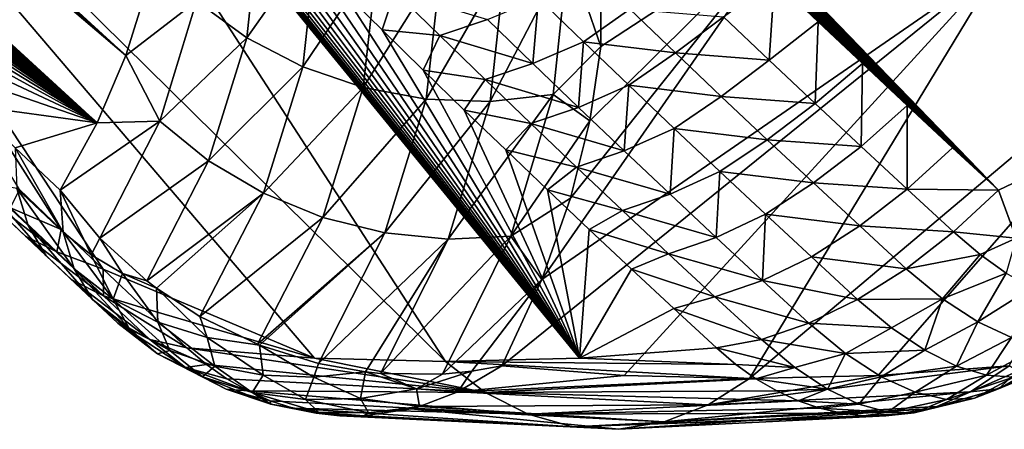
# Model space of a CAD drawing. Header units: metres. Extents: x -82 to 82, y -313 to 40.
# Tile 267 of 405: x 49.94 to 55, y -61.36 to -59.25. Entities that reach past the tile are written whole.
import ezdxf

# ---------------------------------------------------------------- set-up
doc = ezdxf.new("R2010")
doc.units = ezdxf.units.M
doc.layers.add('solid_505278_SW0001_CCC', color=7, linetype='CONTINUOUS')

msp = doc.modelspace()

# ---------------------------------------------------------------- linework, layer by layer
at = {"layer": 'solid_505278_SW0001_CCC'}
for points in [[(56.412437, -59.437656, 55.175579), (44.494434, -48.153263, 44.261761), (44.329483, -47.904869, 44.05452)], [(57.109581, -59.094715, 55.219643), (56.412437, -59.437656, 55.175579), (44.329483, -47.904869, 44.05452)], [(56.412437, -59.437656, 55.175579), (44.664902, -48.406158, 44.473202), (44.494434, -48.153263, 44.261761)], [(56.412437, -59.437656, 55.175579), (44.841145, -48.663704, 44.68903), (44.664902, -48.406158, 44.473202)], [(56.412437, -59.437656, 55.175579), (45.022358, -48.925468, 44.908707), (44.841145, -48.663704, 44.68903)], [(56.412437, -59.437656, 55.175579), (45.171036, -49.137978, 45.087307), (45.022358, -48.925468, 44.908707)], [(56.412437, -59.437656, 55.175579), (45.323284, -49.353382, 45.268627), (45.171036, -49.137978, 45.087307)], [(56.412437, -59.437656, 55.175579), (45.47937, -49.5718, 45.452839), (45.323284, -49.353382, 45.268627)], [(56.412437, -59.437656, 55.175579), (45.639542, -49.793365, 45.640118), (45.47937, -49.5718, 45.452839)], [(56.412437, -59.437656, 55.175579), (45.804066, -50.0182, 45.830631), (45.639542, -49.793365, 45.640118)], [(56.412437, -59.437656, 55.175579), (45.972759, -50.246227, 46.024277), (45.804066, -50.0182, 45.830631)], [(50.482632, -59.437649, 61.662956), (40.438904, -50.253216, 52.090061), (40.649963, -50.484146, 52.244091)], [(50.482632, -59.437649, 61.662956), (50.588997, -59.094704, 62.353348), (40.438904, -50.253216, 52.090061)], [(56.412437, -59.437656, 55.175579), (46.145027, -50.477154, 46.220673), (45.972759, -50.246227, 46.024277)], [(55.700245, -59.782894, 55.091122), (46.321182, -50.711128, 46.420013), (46.145027, -50.477154, 46.220673)], [(56.412437, -59.437656, 55.175579), (55.700245, -59.782894, 55.091122), (46.145027, -50.477154, 46.220673)], [(50.482632, -59.437649, 61.662956), (40.649963, -50.484146, 52.244091), (40.864307, -50.718117, 52.401726)], [(50.482632, -59.437649, 61.662956), (40.864307, -50.718117, 52.401726), (41.082169, -50.955269, 52.563271)], [(55.700245, -59.782894, 55.091122), (46.501553, -50.948292, 46.622513), (46.321182, -50.711128, 46.420013)], [(50.482632, -59.437649, 61.662956), (41.082169, -50.955269, 52.563271), (41.303791, -51.195755, 52.729034)], [(55.700245, -59.782894, 55.091122), (46.686474, -51.188793, 46.828388), (46.501553, -50.948292, 46.622513)], [(55.700245, -59.782894, 55.091122), (46.844288, -51.391872, 47.002689), (46.686474, -51.188793, 46.828388)], [(50.482632, -59.437649, 61.662956), (41.303791, -51.195755, 52.729034), (41.529423, -51.439716, 52.899334)], [(55.700245, -59.782894, 55.091122), (47.005684, -51.597458, 47.179611), (46.844288, -51.391872, 47.002689)], [(50.482632, -59.437649, 61.662956), (41.529423, -51.439716, 52.899334), (41.759308, -51.687305, 53.074474)], [(55.700245, -59.782894, 55.091122), (47.17075, -51.805595, 47.359215), (47.005684, -51.597458, 47.179611)], [(50.482632, -59.437649, 61.662956), (41.759308, -51.687305, 53.074474), (41.993263, -51.938419, 53.254192)], [(55.700245, -59.782894, 55.091122), (47.33881, -52.016014, 47.541096), (47.17075, -51.805595, 47.359215)], [(50.482632, -59.437649, 61.662956), (41.993263, -51.938419, 53.254192), (42.230801, -52.19276, 53.437832)], [(55.700245, -59.782894, 55.091122), (47.509888, -52.22871, 47.725266), (47.33881, -52.016014, 47.541096)], [(50.482632, -59.437649, 61.662956), (42.230801, -52.19276, 53.437832), (42.472195, -52.450474, 53.625763)], [(55.700245, -59.782894, 55.091122), (47.684227, -52.443771, 47.911865), (47.509888, -52.22871, 47.725266)], [(50.482632, -59.437649, 61.662956), (42.472195, -52.450474, 53.625763), (42.676502, -52.667915, 53.785923)], [(55.700245, -59.782894, 55.091122), (47.862061, -52.661282, 48.10104), (47.684227, -52.443771, 47.911865)], [(55.700245, -59.782894, 55.091122), (48.043629, -52.881321, 48.292938), (47.862061, -52.661282, 48.10104)], [(50.482632, -59.437649, 61.662956), (42.676502, -52.667915, 53.785923), (42.88385, -52.887886, 53.949554)], [(50.482632, -59.437649, 61.662956), (42.88385, -52.887886, 53.949554), (43.094402, -53.110466, 54.116879)], [(55.700245, -59.782894, 55.091122), (48.229164, -53.103981, 48.487698), (48.043629, -52.881321, 48.292938)], [(50.482632, -59.437649, 61.662956), (43.094402, -53.110466, 54.116879), (43.308331, -53.335751, 54.288116)], [(55.700245, -59.782894, 55.091122), (48.4189, -53.329338, 48.685471), (48.229164, -53.103981, 48.487698)], [(50.334686, -59.782887, 60.961193), (43.308331, -53.335751, 54.288116), (43.525799, -53.563812, 54.463486)], [(50.334686, -59.782887, 60.961193), (50.482632, -59.437649, 61.662956), (43.308331, -53.335751, 54.288116)], [(55.700245, -59.782894, 55.091122), (48.613075, -53.557476, 48.886398), (48.4189, -53.329338, 48.685471)], [(50.334686, -59.782887, 60.961193), (43.525799, -53.563812, 54.463486), (43.74638, -53.794422, 54.642395)], [(54.973858, -60.129925, 54.965256), (48.811043, -53.788158, 49.090099), (48.613075, -53.557476, 48.886398)], [(55.700245, -59.782894, 55.091122), (54.973858, -60.129925, 54.965256), (48.613075, -53.557476, 48.886398)], [(50.334686, -59.782887, 60.961193), (43.74638, -53.794422, 54.642395), (43.969803, -54.027439, 54.824474)], [(54.973858, -60.129925, 54.965256), (49.012413, -54.02124, 49.296345), (48.811043, -53.788158, 49.090099)], [(50.334686, -59.782887, 60.961193), (43.969803, -54.027439, 54.824474), (44.196312, -54.262985, 55.010036)], [(54.973858, -60.129925, 54.965256), (49.217533, -54.256847, 49.505348), (49.012413, -54.02124, 49.296345)], [(50.334686, -59.782887, 60.961193), (44.196312, -54.262985, 55.010036), (44.42614, -54.501179, 55.199406)], [(54.973858, -60.129925, 54.965256), (49.426746, -54.495106, 49.717319), (49.217533, -54.256847, 49.505348)], [(50.334686, -59.782887, 60.961193), (44.42614, -54.501179, 55.199406), (44.659523, -54.742134, 55.392899)], [(54.973858, -60.129925, 54.965256), (49.640388, -54.736137, 49.932472), (49.426746, -54.495106, 49.717319)], [(54.973858, -60.129925, 54.965256), (49.858807, -54.980068, 50.15102), (49.640388, -54.736137, 49.932472)], [(50.334686, -59.782887, 60.961193), (44.659523, -54.742134, 55.392899), (44.896702, -54.985977, 55.590824)], [(50.334686, -59.782887, 60.961193), (44.896702, -54.985977, 55.590824), (45.137909, -55.232819, 55.793503)], [(54.973858, -60.129925, 54.965256), (50.082344, -55.227024, 50.37318), (49.858807, -54.980068, 50.15102)], [(50.334686, -59.782887, 60.961193), (45.137909, -55.232819, 55.793503), (45.348053, -55.446877, 55.971245)], [(54.973858, -60.129925, 54.965256), (50.278275, -55.441204, 50.566639), (50.082344, -55.227024, 50.37318)], [(50.334686, -59.782887, 60.961193), (45.348053, -55.446877, 55.971245), (45.561455, -55.663334, 56.152821)], [(54.973858, -60.129925, 54.965256), (50.478336, -55.657799, 50.76302), (50.278275, -55.441204, 50.566639)], [(50.334686, -59.782887, 60.961193), (45.561455, -55.663334, 56.152821), (45.777992, -55.882374, 56.337803)], [(54.973858, -60.129925, 54.965256), (50.682083, -55.876991, 50.962234), (50.478336, -55.657799, 50.76302)], [(50.334686, -59.782887, 60.961193), (45.777992, -55.882374, 56.337803), (45.99757, -56.10387, 56.526119)], [(54.973858, -60.129925, 54.965256), (50.889435, -56.098652, 51.164181), (50.682083, -55.876991, 50.962234)], [(50.334686, -59.782887, 60.961193), (45.99757, -56.10387, 56.526119), (46.2201, -56.327648, 56.717789)], [(54.973858, -60.129925, 54.965256), (51.100399, -56.322609, 51.368786), (50.889435, -56.098652, 51.164181)], [(50.334686, -59.782887, 60.961193), (46.2201, -56.327648, 56.717789), (46.445511, -56.553539, 56.91283)], [(54.973858, -60.129925, 54.965256), (51.314999, -56.548691, 51.575966), (51.100399, -56.322609, 51.368786)], [(50.334686, -59.782887, 60.961193), (46.445511, -56.553539, 56.91283), (46.673717, -56.781364, 57.111263)], [(54.973858, -60.129925, 54.965256), (51.533241, -56.776722, 51.785648), (51.314999, -56.548691, 51.575966)], [(50.334686, -59.782887, 60.961193), (46.673717, -56.781364, 57.111263), (46.875637, -56.982162, 57.287685)], [(54.973858, -60.129925, 54.965256), (51.7272, -56.977715, 51.971104), (51.533241, -56.776722, 51.785648)], [(47.987423, -56.931602, 53.428413), (49.423447, -56.841305, 51.901287), (52.127968, -61.011574, 57.2131)], [(49.423447, -56.841305, 51.901287), (52.817947, -60.994156, 56.474236), (52.127968, -61.011574, 57.2131)], [(49.423447, -56.841305, 51.901287), (49.603985, -57.037327, 52.079369), (52.817947, -60.994156, 56.474236)], [(51.453903, -60.994156, 57.966534), (47.987423, -56.931602, 53.428413), (52.127968, -61.011574, 57.2131)], [(50.149956, -60.331795, 58.1334), (49.934944, -60.127247, 57.935852), (47.987423, -56.931602, 53.428413)], [(50.365242, -60.535759, 58.332199), (50.149956, -60.331795, 58.1334), (47.987423, -56.931602, 53.428413)], [(51.453903, -60.994156, 57.966534), (50.365242, -60.535759, 58.332199), (47.987423, -56.931602, 53.428413)], [(50.334686, -59.782887, 60.961193), (46.875637, -56.982162, 57.287685), (47.079586, -57.184193, 57.466728)], [(54.973858, -60.129925, 54.965256), (51.923969, -57.179951, 52.158367), (51.7272, -56.977715, 51.971104)], [(49.603985, -57.037327, 52.079369), (49.786476, -57.233891, 52.258499), (52.817947, -60.994156, 56.474236)], [(50.334686, -59.782887, 60.961193), (47.079586, -57.184193, 57.466728), (47.285515, -57.387341, 57.648399)], [(54.973858, -60.129925, 54.965256), (52.123554, -57.38332, 52.347378), (51.923969, -57.179951, 52.158367)], [(49.786476, -57.233891, 52.258499), (49.970695, -57.430733, 52.438454), (52.817947, -60.994156, 56.474236)], [(50.334686, -59.782887, 60.961193), (47.285515, -57.387341, 57.648399), (47.493374, -57.591492, 57.832718)], [(54.973858, -60.129925, 54.965256), (52.325962, -57.5877, 52.538086), (52.123554, -57.38332, 52.347378)], [(49.970695, -57.430733, 52.438454), (50.156429, -57.627602, 52.619019), (52.817947, -60.994156, 56.474236)], [(50.334686, -59.782887, 60.961193), (47.493374, -57.591492, 57.832718), (47.703114, -57.796528, 58.019688)], [(50.156429, -57.627602, 52.619019), (50.358826, -57.840351, 52.814804), (52.817947, -60.994156, 56.474236)], [(54.973858, -60.129925, 54.965256), (52.5312, -57.792984, 52.730446), (52.325962, -57.5877, 52.538086)], [(50.334686, -59.782887, 60.961193), (47.703114, -57.796528, 58.019688), (47.914822, -58.002625, 58.209293)], [(54.973858, -60.129925, 54.965256), (52.739258, -57.99934, 52.924545), (52.5312, -57.792984, 52.730446)], [(50.358826, -57.840351, 52.814804), (50.562439, -58.052532, 53.010757), (52.817947, -60.994156, 56.474236)], [(50.334686, -59.782887, 60.961193), (47.914822, -58.002625, 58.209293), (48.128563, -58.20993, 58.401512)], [(54.973858, -60.129925, 54.965256), (52.950115, -58.206921, 53.120449), (52.739258, -57.99934, 52.924545)], [(50.562439, -58.052532, 53.010757), (50.766991, -58.26384, 53.206589), (52.817947, -60.994156, 56.474236)], [(50.334686, -59.782887, 60.961193), (48.128563, -58.20993, 58.401512), (48.344345, -58.418446, 58.596344)], [(54.973858, -60.129925, 54.965256), (53.163776, -58.415718, 53.318165), (52.950115, -58.206921, 53.120449)], [(50.766991, -58.26384, 53.206589), (50.972183, -58.473965, 53.402008), (52.817947, -60.994156, 56.474236)], [(50.334686, -59.782887, 60.961193), (48.344345, -58.418446, 58.596344), (48.562168, -58.628166, 58.793789)], [(54.973858, -60.129925, 54.965256), (53.380241, -58.625736, 53.517689), (53.163776, -58.415718, 53.318165)], [(50.972183, -58.473965, 53.402008), (51.177818, -58.682713, 53.596817), (52.817947, -60.994156, 56.474236)], [(50.334686, -59.782887, 60.961193), (48.562168, -58.628166, 58.793789), (48.782036, -58.839096, 58.993847)], [(54.973858, -60.129925, 54.965256), (53.599503, -58.836975, 53.719028), (53.380241, -58.625736, 53.517689)], [(51.177818, -58.682713, 53.596817), (51.384556, -58.890759, 53.791649), (52.817947, -60.994156, 56.474236)], [(52.759445, -58.901154, 64.249313), (52.927441, -59.389778, 63.204571), (52.930916, -58.660484, 64.576897)], [(52.930916, -58.660484, 64.576897), (52.927441, -59.389778, 63.204571), (53.89698, -58.755268, 63.616695)], [(51.105366, -59.345486, 62.853294), (51.173634, -58.702057, 64.108521), (50.846638, -59.157059, 62.773724)], [(51.465885, -58.834267, 64.185219), (51.173634, -58.702057, 64.108521), (51.105366, -59.345486, 62.853294)], [(52.623787, -60.590305, 60.94062), (54.994377, -58.951931, 62.23558), (53.89698, -58.755268, 63.616695)], [(52.771564, -60.171413, 61.732178), (52.623787, -60.590305, 60.94062), (53.89698, -58.755268, 63.616695)], [(52.870613, -59.772511, 62.484108), (52.771564, -60.171413, 61.732178), (53.89698, -58.755268, 63.616695)], [(52.927441, -59.389778, 63.204571), (52.870613, -59.772511, 62.484108), (53.89698, -58.755268, 63.616695)], [(50.334686, -59.782887, 60.961193), (48.782036, -58.839096, 58.993847), (49.003944, -59.051228, 59.196514)], [(51.393974, -59.494801, 62.909721), (51.465885, -58.834267, 64.185219), (51.105366, -59.345486, 62.853294)], [(51.779263, -58.922028, 64.238777), (51.465885, -58.834267, 64.185219), (51.393974, -59.494801, 62.909721)], [(54.973858, -60.129925, 54.965256), (53.821568, -59.049427, 53.922188), (53.599503, -58.836975, 53.719028)], [(51.384556, -58.890759, 53.791649), (51.592579, -59.098286, 53.986687), (52.817947, -60.994156, 56.474236)], [(51.704617, -59.600948, 62.941471), (51.779263, -58.922028, 64.238777), (51.393974, -59.494801, 62.909721)], [(52.105244, -58.962955, 64.267708), (51.779263, -58.922028, 64.238777), (51.704617, -59.600948, 62.941471)], [(52.759445, -58.901154, 64.249313), (52.434959, -58.955936, 64.271255), (52.357845, -59.673454, 62.928169)], [(52.682667, -59.637833, 62.883488), (52.759445, -58.901154, 64.249313), (52.357845, -59.673454, 62.928169)], [(52.682667, -59.637833, 62.883488), (52.927441, -59.389778, 63.204571), (52.759445, -58.901154, 64.249313)], [(52.028847, -59.661045, 62.947674), (52.105244, -58.962955, 64.267708), (51.704617, -59.600948, 62.941471)], [(52.434959, -58.955936, 64.271255), (52.105244, -58.962955, 64.267708), (52.028847, -59.661045, 62.947674)], [(52.357845, -59.673454, 62.928169), (52.434959, -58.955936, 64.271255), (52.028847, -59.661045, 62.947674)], [(52.418385, -61.033318, 60.100151), (53.047749, -61.083324, 59.365707), (54.994377, -58.951931, 62.23558)], [(52.623787, -60.590305, 60.94062), (52.418385, -61.033318, 60.100151), (54.994377, -58.951931, 62.23558)], [(53.047749, -61.083324, 59.365707), (53.69342, -61.100002, 58.644012), (54.994377, -58.951931, 62.23558)], [(54.994377, -58.951931, 62.23558), (53.69342, -61.100002, 58.644012), (56.160709, -59.017654, 60.899254)], [(53.69342, -61.100002, 58.644012), (54.354343, -61.083324, 57.93626), (56.160709, -59.017654, 60.899254)], [(54.354343, -61.083324, 57.93626), (55.02943, -61.033318, 57.243603), (56.160709, -59.017654, 60.899254)], [(50.334686, -59.782887, 60.961193), (49.003944, -59.051228, 59.196514), (49.227901, -59.264561, 59.401794)], [(50.846638, -59.157059, 62.773724), (50.588997, -59.094704, 62.353348), (50.482632, -59.437649, 61.662956)], [(51.592579, -59.098286, 53.986687), (51.801888, -59.30529, 54.181923), (52.817947, -60.994156, 56.474236)], [(51.866367, -59.107063, 53.827217), (51.801888, -59.30529, 54.181923), (51.592579, -59.098286, 53.986687)], [(53.559528, -59.237499, 53.93272), (53.821568, -59.049427, 53.922188), (53.794418, -59.460857, 54.146645)], [(53.794418, -59.460857, 54.146645), (53.821568, -59.049427, 53.922188), (54.046429, -59.2631, 54.127159)], [(54.973858, -60.129925, 54.965256), (54.046429, -59.2631, 54.127159), (53.821568, -59.049427, 53.922188)], [(51.866367, -59.107063, 53.827217), (52.098946, -59.334579, 54.040981), (51.801888, -59.30529, 54.181923)], [(52.343956, -59.252296, 53.8545), (52.098946, -59.334579, 54.040981), (51.866367, -59.107063, 53.827217)], [(52.606499, -59.142296, 53.710667), (52.577431, -59.478477, 54.068325), (52.343956, -59.252296, 53.8545)], [(52.606499, -59.142296, 53.710667), (52.838306, -59.366592, 53.9231), (52.577431, -59.478477, 54.068325)], [(52.606499, -59.142296, 53.710667), (53.077137, -59.197956, 53.79398), (52.838306, -59.366592, 53.9231)], [(50.65696, -59.775288, 61.541904), (50.846638, -59.157059, 62.773724), (50.482632, -59.437649, 61.662956)], [(51.105366, -59.345486, 62.853294), (50.846638, -59.157059, 62.773724), (50.65696, -59.775288, 61.541904)], [(52.838306, -59.366592, 53.9231), (53.077137, -59.197956, 53.79398), (53.311794, -59.423073, 54.008385)], [(53.559528, -59.237499, 53.93272), (53.311794, -59.423073, 54.008385), (53.077137, -59.197956, 53.79398)], [(53.559528, -59.237499, 53.93272), (53.794418, -59.460857, 54.146645), (53.311794, -59.423073, 54.008385)], [(50.334686, -59.782887, 60.961193), (49.227901, -59.264561, 59.401794), (49.453907, -59.479099, 59.609684)], [(52.343956, -59.252296, 53.8545), (52.577431, -59.478477, 54.068325), (52.098946, -59.334579, 54.040981)], [(53.794418, -59.460857, 54.146645), (54.046429, -59.2631, 54.127159), (54.03027, -59.683254, 54.360527)], [(54.03027, -59.683254, 54.360527), (54.046429, -59.2631, 54.127159), (54.27409, -59.477982, 54.33395)], [(54.973858, -60.129925, 54.965256), (54.27409, -59.477982, 54.33395), (54.046429, -59.2631, 54.127159)], [(50.908524, -59.979019, 61.605015), (51.105366, -59.345486, 62.853294), (50.65696, -59.775288, 61.541904)], [(51.393974, -59.494801, 62.909721), (51.105366, -59.345486, 62.853294), (50.908524, -59.979019, 61.605015)], [(51.801888, -59.30529, 54.181923), (52.012489, -59.511772, 54.377357), (52.817947, -60.994156, 56.474236)], [(52.098946, -59.334579, 54.040981), (52.012489, -59.511772, 54.377357), (51.801888, -59.30529, 54.181923)], [(52.098946, -59.334579, 54.040981), (52.332497, -59.561073, 54.254761), (52.012489, -59.511772, 54.377357)], [(52.577431, -59.478477, 54.068325), (52.332497, -59.561073, 54.254761), (52.098946, -59.334579, 54.040981)], [(52.838306, -59.366592, 53.9231), (52.811863, -59.703659, 54.28215), (52.577431, -59.478477, 54.068325)], [(52.682667, -59.637833, 62.883488), (52.870613, -59.772511, 62.484108), (52.927441, -59.389778, 63.204571)], [(52.838306, -59.366592, 53.9231), (53.071064, -59.589916, 54.135521), (52.811863, -59.703659, 54.28215)], [(52.838306, -59.366592, 53.9231), (53.311794, -59.423073, 54.008385), (53.071064, -59.589916, 54.135521)], [(50.65696, -59.775288, 61.541904), (50.482632, -59.437649, 61.662956), (50.334686, -59.782887, 60.961193)], [(53.071064, -59.589916, 54.135521), (53.311794, -59.423073, 54.008385), (53.547417, -59.647209, 54.222759)], [(53.794418, -59.460857, 54.146645), (53.547417, -59.647209, 54.222759), (53.311794, -59.423073, 54.008385)], [(50.334686, -59.782887, 60.961193), (49.453907, -59.479099, 59.609684), (49.681961, -59.694839, 59.820179)], [(51.190697, -60.145496, 61.642963), (51.393974, -59.494801, 62.909721), (50.908524, -59.979019, 61.605015)], [(51.704617, -59.600948, 62.941471), (51.393974, -59.494801, 62.909721), (51.190697, -60.145496, 61.642963)], [(52.577431, -59.478477, 54.068325), (52.811863, -59.703659, 54.28215), (52.332497, -59.561073, 54.254761)], [(53.794418, -59.460857, 54.146645), (54.03027, -59.683254, 54.360527), (53.547417, -59.647209, 54.222759)], [(54.03027, -59.683254, 54.360527), (54.27409, -59.477982, 54.33395), (54.267075, -59.90469, 54.574368)], [(54.267075, -59.90469, 54.574368), (54.27409, -59.477982, 54.33395), (54.504551, -59.694084, 54.542564)], [(54.973858, -60.129925, 54.965256), (54.504551, -59.694084, 54.542564), (54.27409, -59.477982, 54.33395)], [(52.012489, -59.511772, 54.377357), (52.22438, -59.717716, 54.57299), (52.817947, -60.994156, 56.474236)], [(52.332497, -59.561073, 54.254761), (52.22438, -59.717716, 54.57299), (52.012489, -59.511772, 54.377357)], [(51.4958, -60.270187, 61.654713), (51.704617, -59.600948, 62.941471), (51.190697, -60.145496, 61.642963)], [(52.028847, -59.661045, 62.947674), (51.704617, -59.600948, 62.941471), (51.4958, -60.270187, 61.654713)], [(52.332497, -59.561073, 54.254761), (52.567005, -59.786549, 54.468555), (52.22438, -59.717716, 54.57299)], [(52.811863, -59.703659, 54.28215), (52.567005, -59.786549, 54.468555), (52.332497, -59.561073, 54.254761)], [(53.071064, -59.589916, 54.135521), (53.047249, -59.927834, 54.495983), (52.811863, -59.703659, 54.28215)], [(53.071064, -59.589916, 54.135521), (53.304764, -59.812271, 54.347931), (53.047249, -59.927834, 54.495983)], [(53.071064, -59.589916, 54.135521), (53.547417, -59.647209, 54.222759), (53.304764, -59.812271, 54.347931)], [(52.682667, -59.637833, 62.883488), (52.357845, -59.673454, 62.928169), (52.141216, -60.381901, 61.599045)], [(52.463982, -60.365875, 61.53315), (52.682667, -59.637833, 62.883488), (52.141216, -60.381901, 61.599045)], [(52.463982, -60.365875, 61.53315), (52.870613, -59.772511, 62.484108), (52.682667, -59.637833, 62.883488)], [(53.304764, -59.812271, 54.347931), (53.547417, -59.647209, 54.222759), (53.783993, -59.870373, 54.437111)], [(54.03027, -59.683254, 54.360527), (53.783993, -59.870373, 54.437111), (53.547417, -59.647209, 54.222759)], [(50.334686, -59.782887, 60.961193), (49.681961, -59.694839, 59.820179), (49.912064, -59.911785, 60.033283)], [(51.815536, -60.349712, 61.639938), (52.028847, -59.661045, 62.947674), (51.4958, -60.270187, 61.654713)], [(52.357845, -59.673454, 62.928169), (52.028847, -59.661045, 62.947674), (51.815536, -60.349712, 61.639938)], [(52.141216, -60.381901, 61.599045), (52.357845, -59.673454, 62.928169), (51.815536, -60.349712, 61.639938)], [(52.811863, -59.703659, 54.28215), (53.047249, -59.927834, 54.495983), (52.567005, -59.786549, 54.468555)], [(54.03027, -59.683254, 54.360527), (54.267075, -59.90469, 54.574368), (53.783993, -59.870373, 54.437111)], [(54.267075, -59.90469, 54.574368), (54.504551, -59.694084, 54.542564), (54.504826, -60.12516, 54.788162)], [(54.973858, -60.129925, 54.965256), (54.737804, -59.9114, 54.752998), (54.504551, -59.694084, 54.542564)], [(54.504826, -60.12516, 54.788162), (54.504551, -59.694084, 54.542564), (54.737804, -59.9114, 54.752998)], [(52.22438, -59.717716, 54.57299), (52.437565, -59.923126, 54.768822), (52.817947, -60.994156, 56.474236)], [(52.567005, -59.786549, 54.468555), (52.437565, -59.923126, 54.768822), (52.22438, -59.717716, 54.57299)], [(50.334686, -59.782887, 60.961193), (49.912064, -59.911785, 60.033283), (50.144222, -60.129929, 60.248997)], [(50.65696, -59.775288, 61.541904), (50.334686, -59.782887, 60.961193), (50.144222, -60.129929, 60.248997)], [(50.348286, -60.377678, 60.323322), (50.65696, -59.775288, 61.541904), (50.144222, -60.129929, 60.248997)], [(50.908524, -59.979019, 61.605015), (50.65696, -59.775288, 61.541904), (50.348286, -60.377678, 60.323322)], [(52.567005, -59.786549, 54.468555), (52.802471, -60.011002, 54.682369), (52.437565, -59.923126, 54.768822)], [(52.463982, -60.365875, 61.53315), (52.771564, -60.171413, 61.732178), (52.870613, -59.772511, 62.484108)], [(53.047249, -59.927834, 54.495983), (52.802471, -60.011002, 54.682369), (52.567005, -59.786549, 54.468555)], [(55.066174, -60.377678, 55.161839), (54.973858, -60.129925, 54.965256), (55.700245, -59.782894, 55.091122)], [(53.304764, -59.812271, 54.347931), (53.283581, -60.151009, 54.70982), (53.047249, -59.927834, 54.495983)], [(53.304764, -59.812271, 54.347931), (53.539398, -60.033646, 54.560333), (53.283581, -60.151009, 54.70982)], [(53.304764, -59.812271, 54.347931), (53.783993, -59.870373, 54.437111), (53.539398, -60.033646, 54.560333)], [(53.539398, -60.033646, 54.560333), (53.783993, -59.870373, 54.437111), (54.021523, -60.092556, 54.651436)], [(54.267075, -59.90469, 54.574368), (54.021523, -60.092556, 54.651436), (53.783993, -59.870373, 54.437111)], [(54.267075, -59.90469, 54.574368), (54.504826, -60.12516, 54.788162), (54.021523, -60.092556, 54.651436)], [(50.160233, -60.345478, 60.015324), (50.144222, -60.129929, 60.248997), (49.912064, -59.911785, 60.033283)], [(49.920742, -60.121075, 59.791912), (50.160233, -60.345478, 60.015324), (49.912064, -59.911785, 60.033283)], [(52.437565, -59.923126, 54.768822), (52.65205, -60.127995, 54.964848), (52.817947, -60.994156, 56.474236)], [(52.802471, -60.011002, 54.682369), (52.65205, -60.127995, 54.964848), (52.437565, -59.923126, 54.768822)], [(53.047249, -59.927834, 54.495983), (53.283581, -60.151009, 54.70982), (52.802471, -60.011002, 54.682369)], [(54.504826, -60.12516, 54.788162), (54.737804, -59.9114, 54.752998), (54.973858, -60.129925, 54.965256)], [(50.590336, -60.596378, 60.371857), (50.908524, -59.979019, 61.605015), (50.348286, -60.377678, 60.323322)], [(51.190697, -60.145496, 61.642963), (50.908524, -59.979019, 61.605015), (50.590336, -60.596378, 60.371857)], [(52.802471, -60.011002, 54.682369), (53.038891, -60.234432, 54.896198), (52.65205, -60.127995, 54.964848)], [(53.283581, -60.151009, 54.70982), (53.038891, -60.234432, 54.896198), (52.802471, -60.011002, 54.682369)], [(53.539398, -60.033646, 54.560333), (53.520859, -60.373173, 54.923664), (53.283581, -60.151009, 54.70982)], [(53.539398, -60.033646, 54.560333), (53.77496, -60.254047, 54.772728), (53.520859, -60.373173, 54.923664)], [(53.539398, -60.033646, 54.560333), (54.021523, -60.092556, 54.651436), (53.77496, -60.254047, 54.772728)], [(49.741207, -60.088135, 59.322609), (49.83353, -60.243317, 59.060081), (50.072224, -60.46841, 59.282082)], [(49.978722, -60.311905, 59.5434), (49.741207, -60.088135, 59.322609), (50.072224, -60.46841, 59.282082)], [(49.920742, -60.121075, 59.791912), (49.741207, -60.088135, 59.322609), (49.978722, -60.311905, 59.5434)], [(53.77496, -60.254047, 54.772728), (54.021523, -60.092556, 54.651436), (54.259998, -60.313755, 54.865734)], [(54.504826, -60.12516, 54.788162), (54.259998, -60.313755, 54.865734), (54.021523, -60.092556, 54.651436)], [(49.728405, -60.141426, 58.577709), (49.888325, -60.220989, 58.313747), (50.127388, -60.448002, 58.535358)], [(49.966156, -60.366955, 58.798058), (49.728405, -60.141426, 58.577709), (50.127388, -60.448002, 58.535358)], [(49.83353, -60.243317, 59.060081), (49.728405, -60.141426, 58.577709), (49.966156, -60.366955, 58.798058)], [(49.888325, -60.220989, 58.313747), (49.934944, -60.127247, 57.935852), (50.149956, -60.331795, 58.1334)], [(49.920742, -60.121075, 59.791912), (49.978722, -60.311905, 59.5434), (50.216293, -60.534668, 59.765148)], [(49.920742, -60.121075, 59.791912), (50.216293, -60.534668, 59.765148), (50.160233, -60.345478, 60.015324)], [(50.304077, -60.462261, 60.139828), (50.144222, -60.129929, 60.248997), (50.160233, -60.345478, 60.015324)], [(50.304077, -60.462261, 60.139828), (50.348286, -60.377678, 60.323322), (50.144222, -60.129929, 60.248997)], [(50.640533, -60.634418, 60.378136), (51.190697, -60.145496, 61.642963), (50.590336, -60.596378, 60.371857)], [(50.640533, -60.634418, 60.378136), (50.863659, -60.779732, 60.393368), (51.190697, -60.145496, 61.642963)], [(51.4958, -60.270187, 61.654713), (51.190697, -60.145496, 61.642963), (50.863659, -60.779732, 60.393368)], [(52.65205, -60.127995, 54.964848), (52.867828, -60.33231, 55.161068), (52.817947, -60.994156, 56.474236)], [(53.038891, -60.234432, 54.896198), (52.867828, -60.33231, 55.161068), (52.65205, -60.127995, 54.964848)], [(53.283581, -60.151009, 54.70982), (53.520859, -60.373173, 54.923664), (53.038891, -60.234432, 54.896198)], [(54.504826, -60.12516, 54.788162), (54.743515, -60.344666, 55.001911), (54.259998, -60.313755, 54.865734)], [(54.504826, -60.12516, 54.788162), (54.973858, -60.129925, 54.965256), (54.743515, -60.344666, 55.001911)], [(55.066174, -60.377678, 55.161839), (54.743515, -60.344666, 55.001911), (54.973858, -60.129925, 54.965256)], [(52.463982, -60.365875, 61.53315), (52.623787, -60.590305, 60.94062), (52.771564, -60.171413, 61.732178)], [(50.072224, -60.46841, 59.282082), (49.83353, -60.243317, 59.060081), (49.966156, -60.366955, 58.798058)], [(50.127388, -60.448002, 58.535358), (49.888325, -60.220989, 58.313747), (50.149956, -60.331795, 58.1334)], [(53.038891, -60.234432, 54.896198), (53.276249, -60.456837, 55.11005), (52.867828, -60.33231, 55.161068)], [(53.520859, -60.373173, 54.923664), (53.276249, -60.456837, 55.11005), (53.038891, -60.234432, 54.896198)], [(53.77496, -60.254047, 54.772728), (53.759071, -60.59433, 55.137516), (53.520859, -60.373173, 54.923664)], [(53.77496, -60.254047, 54.772728), (54.011448, -60.473469, 54.985111), (53.759071, -60.59433, 55.137516)], [(53.77496, -60.254047, 54.772728), (54.259998, -60.313755, 54.865734), (54.011448, -60.473469, 54.985111)], [(49.978722, -60.311905, 59.5434), (50.072224, -60.46841, 59.282082), (50.310997, -60.692474, 59.505047)], [(49.978722, -60.311905, 59.5434), (50.310997, -60.692474, 59.505047), (50.216293, -60.534668, 59.765148)], [(51.160732, -60.922817, 60.387081), (51.4958, -60.270187, 61.654713), (50.863659, -60.779732, 60.393368)], [(51.815536, -60.349712, 61.639938), (51.4958, -60.270187, 61.654713), (51.160732, -60.922817, 60.387081)], [(54.011448, -60.473469, 54.985111), (54.259998, -60.313755, 54.865734), (54.499409, -60.53397, 55.080006)], [(54.743515, -60.344666, 55.001911), (54.499409, -60.53397, 55.080006), (54.259998, -60.313755, 54.865734)], [(50.127388, -60.448002, 58.535358), (50.149956, -60.331795, 58.1334), (50.365242, -60.535759, 58.332199)], [(50.417091, -60.690392, 59.93504), (50.160233, -60.345478, 60.015324), (50.216293, -60.534668, 59.765148)], [(50.304077, -60.462261, 60.139828), (50.160233, -60.345478, 60.015324), (50.417091, -60.690392, 59.93504)], [(51.170807, -60.926792, 60.386398), (51.815536, -60.349712, 61.639938), (51.160732, -60.922817, 60.387081)], [(51.170807, -60.926792, 60.386398), (51.47353, -61.021732, 60.353245), (51.815536, -60.349712, 61.639938)], [(52.141216, -60.381901, 61.599045), (51.815536, -60.349712, 61.639938), (51.47353, -61.021732, 60.353245)], [(52.463982, -60.365875, 61.53315), (52.141216, -60.381901, 61.599045), (51.793587, -61.073734, 60.29285)], [(52.112091, -61.077496, 60.207394), (52.463982, -60.365875, 61.53315), (51.793587, -61.073734, 60.29285)], [(52.112091, -61.077496, 60.207394), (52.623787, -60.590305, 60.94062), (52.463982, -60.365875, 61.53315)], [(52.867828, -60.33231, 55.161068), (53.084908, -60.536072, 55.357483), (52.817947, -60.994156, 56.474236)], [(53.276249, -60.456837, 55.11005), (53.084908, -60.536072, 55.357483), (52.867828, -60.33231, 55.161068)], [(54.879948, -60.461082, 55.133545), (54.499409, -60.53397, 55.080006), (54.743515, -60.344666, 55.001911)], [(55.066174, -60.377678, 55.161839), (54.879948, -60.461082, 55.133545), (54.743515, -60.344666, 55.001911)], [(49.966156, -60.366955, 58.798058), (50.127388, -60.448002, 58.535358), (50.366562, -60.673946, 58.757942)], [(50.204002, -60.591442, 59.01936), (49.966156, -60.366955, 58.798058), (50.366562, -60.673946, 58.757942)], [(50.072224, -60.46841, 59.282082), (49.966156, -60.366955, 58.798058), (50.204002, -60.591442, 59.01936)], [(50.464668, -60.559143, 60.260883), (50.348286, -60.377678, 60.323322), (50.304077, -60.462261, 60.139828)], [(50.464668, -60.559143, 60.260883), (50.590336, -60.596378, 60.371857), (50.348286, -60.377678, 60.323322)], [(51.715572, -61.065521, 60.309872), (52.141216, -60.381901, 61.599045), (51.47353, -61.021732, 60.353245)], [(51.715572, -61.065521, 60.309872), (51.793587, -61.073734, 60.29285), (52.141216, -60.381901, 61.599045)], [(53.520859, -60.373173, 54.923664), (53.759071, -60.59433, 55.137516), (53.276249, -60.456837, 55.11005)], [(55.066174, -60.377678, 55.161839), (55.014469, -60.557735, 55.282059), (54.879948, -60.461082, 55.133545)], [(50.366562, -60.673946, 58.757942), (50.127388, -60.448002, 58.535358), (50.365242, -60.535759, 58.332199)], [(50.464668, -60.559143, 60.260883), (50.304077, -60.462261, 60.139828), (50.417091, -60.690392, 59.93504)], [(53.276249, -60.456837, 55.11005), (53.514549, -60.678215, 55.323917), (53.084908, -60.536072, 55.357483)], [(53.759071, -60.59433, 55.137516), (53.514549, -60.678215, 55.323917), (53.276249, -60.456837, 55.11005)], [(54.686306, -60.689465, 55.264442), (54.499409, -60.53397, 55.080006), (54.879948, -60.461082, 55.133545)], [(54.686306, -60.689465, 55.264442), (54.879948, -60.461082, 55.133545), (55.014469, -60.557735, 55.282059)], [(50.072224, -60.46841, 59.282082), (50.204002, -60.591442, 59.01936), (50.441936, -60.814888, 59.241623)], [(50.072224, -60.46841, 59.282082), (50.441936, -60.814888, 59.241623), (50.310997, -60.692474, 59.505047)], [(54.011448, -60.473469, 54.985111), (54.248856, -60.69191, 55.197487), (53.759071, -60.59433, 55.137516)], [(54.011448, -60.473469, 54.985111), (54.499409, -60.53397, 55.080006), (54.248856, -60.69191, 55.197487)], [(50.497238, -60.839088, 59.663792), (50.216293, -60.534668, 59.765148), (50.310997, -60.692474, 59.505047)], [(50.417091, -60.690392, 59.93504), (50.216293, -60.534668, 59.765148), (50.497238, -60.839088, 59.663792)], [(51.453903, -60.994156, 57.966534), (50.580807, -60.739132, 58.532253), (50.365242, -60.535759, 58.332199)], [(50.366562, -60.673946, 58.757942), (50.365242, -60.535759, 58.332199), (50.580807, -60.739132, 58.532253)], [(50.464668, -60.559143, 60.260883), (50.417091, -60.690392, 59.93504), (50.646862, -60.809402, 60.097744)], [(50.464668, -60.559143, 60.260883), (50.640533, -60.634418, 60.378136), (50.590336, -60.596378, 60.371857)], [(50.464668, -60.559143, 60.260883), (50.646862, -60.809402, 60.097744), (50.640533, -60.634418, 60.378136)], [(53.084908, -60.536072, 55.357483), (53.303284, -60.739273, 55.554092), (52.817947, -60.994156, 56.474236)], [(53.514549, -60.678215, 55.323917), (53.303284, -60.739273, 55.554092), (53.084908, -60.536072, 55.357483)], [(54.686306, -60.689465, 55.264442), (54.248856, -60.69191, 55.197487), (54.499409, -60.53397, 55.080006)], [(54.868668, -60.808369, 55.478291), (54.686306, -60.689465, 55.264442), (55.014469, -60.557735, 55.282059)], [(54.868668, -60.808369, 55.478291), (55.014469, -60.557735, 55.282059), (55.146553, -60.632938, 55.446018)], [(50.204002, -60.591442, 59.01936), (50.366562, -60.673946, 58.757942), (50.605793, -60.898804, 58.98156)], [(50.204002, -60.591442, 59.01936), (50.605793, -60.898804, 58.98156), (50.441936, -60.814888, 59.241623)], [(52.263641, -61.061764, 60.157684), (52.623787, -60.590305, 60.94062), (52.112091, -61.077496, 60.207394)], [(52.263641, -61.061764, 60.157684), (52.418385, -61.033318, 60.100151), (52.623787, -60.590305, 60.94062)], [(53.759071, -60.59433, 55.137516), (53.998215, -60.814472, 55.351372), (53.514549, -60.678215, 55.323917)], [(54.248856, -60.69191, 55.197487), (53.998215, -60.814472, 55.351372), (53.759071, -60.59433, 55.137516)], [(50.900097, -60.888851, 60.249374), (50.863659, -60.779732, 60.393368), (50.640533, -60.634418, 60.378136)], [(50.900097, -60.888851, 60.249374), (50.640533, -60.634418, 60.378136), (50.646862, -60.809402, 60.097744)], [(55.042137, -60.887844, 55.716446), (54.868668, -60.808369, 55.478291), (55.146553, -60.632938, 55.446018)], [(50.64468, -60.971848, 59.41301), (50.310997, -60.692474, 59.505047), (50.441936, -60.814888, 59.241623)], [(50.497238, -60.839088, 59.663792), (50.310997, -60.692474, 59.505047), (50.64468, -60.971848, 59.41301)], [(50.366562, -60.673946, 58.757942), (50.580807, -60.739132, 58.532253), (50.796642, -60.941902, 58.733559)], [(50.605793, -60.898804, 58.98156), (50.366562, -60.673946, 58.757942), (50.796642, -60.941902, 58.733559)], [(50.417091, -60.690392, 59.93504), (50.497238, -60.839088, 59.663792), (50.708748, -60.954357, 59.816628)], [(50.646862, -60.809402, 60.097744), (50.417091, -60.690392, 59.93504), (50.708748, -60.954357, 59.816628)], [(53.514549, -60.678215, 55.323917), (53.753845, -60.898548, 55.537754), (53.303284, -60.739273, 55.554092)], [(53.998215, -60.814472, 55.351372), (53.753845, -60.898548, 55.537754), (53.514549, -60.678215, 55.323917)], [(54.423462, -60.838383, 55.368553), (53.998215, -60.814472, 55.351372), (54.248856, -60.69191, 55.197487)], [(54.423462, -60.838383, 55.368553), (54.248856, -60.69191, 55.197487), (54.686306, -60.689465, 55.264442)], [(54.594463, -60.953579, 55.565258), (54.423462, -60.838383, 55.368553), (54.686306, -60.689465, 55.264442)], [(54.594463, -60.953579, 55.565258), (54.686306, -60.689465, 55.264442), (54.868668, -60.808369, 55.478291)], [(51.453903, -60.994156, 57.966534), (50.796642, -60.941902, 58.733559), (50.580807, -60.739132, 58.532253)], [(53.303284, -60.739273, 55.554092), (53.522964, -60.941906, 55.750893), (52.817947, -60.994156, 56.474236)], [(53.753845, -60.898548, 55.537754), (53.522964, -60.941906, 55.750893), (53.303284, -60.739273, 55.554092)], [(50.789227, -61.042332, 59.137436), (50.441936, -60.814888, 59.241623), (50.605793, -60.898804, 58.98156)], [(50.64468, -60.971848, 59.41301), (50.441936, -60.814888, 59.241623), (50.789227, -61.042332, 59.137436)], [(50.646862, -60.809402, 60.097744), (50.708748, -60.954357, 59.816628), (50.941219, -61.035938, 59.960449)], [(50.900097, -60.888851, 60.249374), (50.646862, -60.809402, 60.097744), (50.941219, -61.035938, 59.960449)], [(51.170807, -60.926792, 60.386398), (51.160732, -60.922817, 60.387081), (50.863659, -60.779732, 60.393368)], [(50.900097, -60.888851, 60.249374), (51.170807, -60.926792, 60.386398), (50.863659, -60.779732, 60.393368)], [(54.186935, -60.971321, 55.537777), (53.753845, -60.898548, 55.537754), (53.998215, -60.814472, 55.351372)], [(54.186935, -60.971321, 55.537777), (53.998215, -60.814472, 55.351372), (54.423462, -60.838383, 55.368553)], [(54.758385, -61.035164, 55.783611), (54.594463, -60.953579, 55.565258), (54.868668, -60.808369, 55.478291)], [(54.758385, -61.035164, 55.783611), (54.868668, -60.808369, 55.478291), (55.042137, -60.887844, 55.716446)], [(50.708748, -60.954357, 59.816628), (50.497238, -60.839088, 59.663792), (50.64468, -60.971848, 59.41301)], [(54.186935, -60.971321, 55.537777), (54.423462, -60.838383, 55.368553), (54.594463, -60.953579, 55.565258)], [(50.89716, -61.026997, 58.824013), (50.605793, -60.898804, 58.98156), (50.796642, -60.941902, 58.733559)], [(50.89716, -61.026997, 58.824013), (50.789227, -61.042332, 59.137436), (50.605793, -60.898804, 58.98156)], [(50.900097, -60.888851, 60.249374), (51.189919, -61.082161, 60.092335), (51.170807, -60.926792, 60.386398)], [(50.900097, -60.888851, 60.249374), (50.941219, -61.035938, 59.960449), (51.189919, -61.082161, 60.092335)], [(53.925896, -61.042351, 55.706863), (53.522964, -60.941906, 55.750893), (53.753845, -60.898548, 55.537754)], [(53.925896, -61.042351, 55.706863), (53.753845, -60.898548, 55.537754), (54.186935, -60.971321, 55.537777)], [(54.911907, -61.081474, 56.019176), (54.758385, -61.035164, 55.783611), (55.042137, -60.887844, 55.716446)], [(54.911907, -61.081474, 56.019176), (55.042137, -60.887844, 55.716446), (55.202671, -60.925957, 55.973263)], [(50.708748, -60.954357, 59.816628), (50.64468, -60.971848, 59.41301), (50.876873, -61.0914, 59.577053)], [(50.64468, -60.971848, 59.41301), (50.789227, -61.042332, 59.137436), (50.998199, -61.1539, 59.287201)], [(50.876873, -61.0914, 59.577053), (50.64468, -60.971848, 59.41301), (50.998199, -61.1539, 59.287201)], [(50.941219, -61.035938, 59.960449), (50.708748, -60.954357, 59.816628), (50.876873, -61.0914, 59.577053)], [(52.332371, -61.170559, 57.399937), (50.796642, -60.941902, 58.733559), (51.453903, -60.994156, 57.966534)], [(52.332371, -61.170559, 57.399937), (50.89716, -61.026997, 58.824013), (50.796642, -60.941902, 58.733559)], [(51.449791, -61.092098, 60.209591), (51.47353, -61.021732, 60.353245), (51.170807, -60.926792, 60.386398)], [(51.449791, -61.092098, 60.209591), (51.170807, -60.926792, 60.386398), (51.189919, -61.082161, 60.092335)], [(53.622017, -61.026947, 55.842823), (52.817947, -60.994156, 56.474236), (53.522964, -60.941906, 55.750893)], [(53.925896, -61.042351, 55.706863), (53.622017, -61.026947, 55.842823), (53.522964, -60.941906, 55.750893)], [(54.094124, -61.154057, 55.90205), (53.925896, -61.042351, 55.706863), (54.186935, -60.971321, 55.537777)], [(54.094124, -61.154057, 55.90205), (54.186935, -60.971321, 55.537777), (54.370987, -61.090832, 55.75412)], [(54.370987, -61.090832, 55.75412), (54.186935, -60.971321, 55.537777), (54.594463, -60.953579, 55.565258)], [(54.370987, -61.090832, 55.75412), (54.594463, -60.953579, 55.565258), (54.758385, -61.035164, 55.783611)], [(55.051903, -61.091579, 56.267174), (54.911907, -61.081474, 56.019176), (55.202671, -60.925957, 55.973263)], [(51.449791, -61.092098, 60.209591), (51.715572, -61.065521, 60.309872), (51.47353, -61.021732, 60.353245)], [(52.332371, -61.170559, 57.399937), (51.453903, -60.994156, 57.966534), (52.127968, -61.011574, 57.2131)], [(53.622017, -61.026947, 55.842823), (52.127968, -61.011574, 57.2131), (52.817947, -60.994156, 56.474236)], [(53.622017, -61.026947, 55.842823), (53.725845, -61.100906, 55.939011), (52.127968, -61.011574, 57.2131)], [(52.332371, -61.170559, 57.399937), (52.127968, -61.011574, 57.2131), (53.725845, -61.100906, 55.939011)], [(50.89716, -61.026997, 58.824013), (51.002186, -61.100891, 58.918716), (50.789227, -61.042332, 59.137436)], [(51.112041, -61.163387, 59.016464), (50.998199, -61.1539, 59.287201), (50.789227, -61.042332, 59.137436)], [(51.002186, -61.100891, 58.918716), (51.112041, -61.163387, 59.016464), (50.789227, -61.042332, 59.137436)], [(50.941219, -61.035938, 59.960449), (50.876873, -61.0914, 59.577053), (51.132847, -61.170628, 59.72974)], [(52.332371, -61.170559, 57.399937), (51.002186, -61.100891, 58.918716), (50.89716, -61.026997, 58.824013)], [(51.189919, -61.082161, 60.092335), (50.941219, -61.035938, 59.960449), (51.132847, -61.170628, 59.72974)], [(51.449791, -61.092098, 60.209591), (51.690742, -61.201412, 59.986538), (51.715572, -61.065521, 60.309872)], [(51.97905, -61.152222, 60.084381), (51.715572, -61.065521, 60.309872), (51.690742, -61.201412, 59.986538)], [(51.97905, -61.152222, 60.084381), (51.793587, -61.073734, 60.29285), (51.715572, -61.065521, 60.309872)], [(51.97905, -61.152222, 60.084381), (52.112091, -61.077496, 60.207394), (51.793587, -61.073734, 60.29285)], [(51.97905, -61.152222, 60.084381), (52.263641, -61.061764, 60.157684), (52.112091, -61.077496, 60.207394)], [(52.190639, -61.167953, 59.921333), (52.263641, -61.061764, 60.157684), (51.97905, -61.152222, 60.084381)], [(52.190639, -61.167953, 59.921333), (53.047749, -61.083324, 59.365707), (52.418385, -61.033318, 60.100151)], [(52.190639, -61.167953, 59.921333), (52.418385, -61.033318, 60.100151), (52.263641, -61.061764, 60.157684)], [(53.479958, -61.235382, 58.448895), (55.02943, -61.033318, 57.243603), (54.354343, -61.083324, 57.93626)], [(53.479958, -61.235382, 58.448895), (54.830906, -61.167953, 57.032825), (55.02943, -61.033318, 57.243603)], [(53.925896, -61.042351, 55.706863), (53.725845, -61.100906, 55.939011), (53.622017, -61.026947, 55.842823)], [(54.094124, -61.154057, 55.90205), (53.725845, -61.100906, 55.939011), (53.925896, -61.042351, 55.706863)], [(54.545891, -61.17009, 55.99514), (54.370987, -61.090832, 55.75412), (54.758385, -61.035164, 55.783611)], [(54.545891, -61.17009, 55.99514), (54.758385, -61.035164, 55.783611), (54.911907, -61.081474, 56.019176)], [(55.073421, -61.062073, 57.082092), (55.02943, -61.033318, 57.243603), (54.830906, -61.167953, 57.032825)], [(55.073421, -61.062073, 57.082092), (54.830906, -61.167953, 57.032825), (54.974838, -61.152218, 56.805412)], [(54.851536, -61.201164, 56.527267), (55.051903, -61.091579, 56.267174), (55.175579, -61.065247, 56.522591)], [(55.165359, -61.073734, 56.604053), (54.851536, -61.201164, 56.527267), (55.175579, -61.065247, 56.522591)], [(55.165359, -61.073734, 56.604053), (54.974838, -61.152218, 56.805412), (54.851536, -61.201164, 56.527267)], [(55.108788, -61.077496, 56.928936), (55.073421, -61.062073, 57.082092), (54.974838, -61.152218, 56.805412)], [(55.165359, -61.073734, 56.604053), (55.108788, -61.077496, 56.928936), (54.974838, -61.152218, 56.805412)], [(50.876873, -61.0914, 59.577053), (50.998199, -61.1539, 59.287201), (51.228157, -61.231079, 59.427586)], [(51.132847, -61.170628, 59.72974), (50.876873, -61.0914, 59.577053), (51.228157, -61.231079, 59.427586)], [(52.332371, -61.170559, 57.399937), (51.112041, -61.163387, 59.016464), (51.002186, -61.100891, 58.918716)], [(51.189919, -61.082161, 60.092335), (51.132847, -61.170628, 59.72974), (51.406361, -61.2076, 59.867355)], [(51.449791, -61.092098, 60.209591), (51.189919, -61.082161, 60.092335), (51.406361, -61.2076, 59.867355)], [(51.449791, -61.092098, 60.209591), (51.406361, -61.2076, 59.867355), (51.690742, -61.201412, 59.986538)], [(52.190639, -61.167953, 59.921333), (53.69342, -61.100002, 58.644012), (53.047749, -61.083324, 59.365707)], [(53.479958, -61.235382, 58.448895), (53.69342, -61.100002, 58.644012), (52.190639, -61.167953, 59.921333)], [(52.332371, -61.170559, 57.399937), (53.725845, -61.100906, 55.939011), (53.833008, -61.163383, 56.039635)], [(53.479958, -61.235382, 58.448895), (54.354343, -61.083324, 57.93626), (53.69342, -61.100002, 58.644012)], [(54.094124, -61.154057, 55.90205), (53.833008, -61.163383, 56.039635), (53.725845, -61.100906, 55.939011)], [(54.254848, -61.231232, 56.119053), (54.094124, -61.154057, 55.90205), (54.370987, -61.090832, 55.75412)], [(54.254848, -61.231232, 56.119053), (54.370987, -61.090832, 55.75412), (54.545891, -61.17009, 55.99514)], [(54.707386, -61.207169, 56.254967), (54.545891, -61.17009, 55.99514), (54.911907, -61.081474, 56.019176)], [(54.707386, -61.207169, 56.254967), (54.911907, -61.081474, 56.019176), (55.051903, -61.091579, 56.267174)], [(54.851536, -61.201164, 56.527267), (54.707386, -61.207169, 56.254967), (55.051903, -61.091579, 56.267174)], [(51.225899, -61.213982, 59.116501), (51.228157, -61.231079, 59.427586), (50.998199, -61.1539, 59.287201)], [(51.112041, -61.163387, 59.016464), (51.225899, -61.213982, 59.116501), (50.998199, -61.1539, 59.287201)], [(52.552845, -61.283443, 57.601463), (51.225899, -61.213982, 59.116501), (51.112041, -61.163387, 59.016464)], [(52.552845, -61.283443, 57.601463), (51.112041, -61.163387, 59.016464), (52.332371, -61.170559, 57.399937)], [(51.132847, -61.170628, 59.72974), (51.228157, -61.231079, 59.427586), (51.474091, -61.272186, 59.555538)], [(51.406361, -61.2076, 59.867355), (51.132847, -61.170628, 59.72974), (51.474091, -61.272186, 59.555538)], [(51.97905, -61.152222, 60.084381), (51.690742, -61.201412, 59.986538), (51.993282, -61.24342, 59.76263)], [(52.190639, -61.167953, 59.921333), (51.97905, -61.152222, 60.084381), (51.993282, -61.24342, 59.76263)], [(53.479958, -61.235382, 58.448895), (52.190639, -61.167953, 59.921333), (51.993282, -61.24342, 59.76263)], [(52.332371, -61.170559, 57.399937), (53.833008, -61.163383, 56.039635), (53.942852, -61.213982, 56.144085)], [(52.552845, -61.283443, 57.601463), (52.332371, -61.170559, 57.399937), (53.942852, -61.213982, 56.144085)], [(53.253311, -61.323013, 58.24173), (54.657513, -61.242649, 56.852901), (54.830906, -61.167953, 57.032825)], [(53.479958, -61.235382, 58.448895), (53.253311, -61.323013, 58.24173), (54.830906, -61.167953, 57.032825)], [(54.094124, -61.154057, 55.90205), (53.942852, -61.213982, 56.144085), (53.833008, -61.163383, 56.039635)], [(54.254848, -61.231232, 56.119053), (53.942852, -61.213982, 56.144085), (54.094124, -61.154057, 55.90205)], [(54.404556, -61.272182, 56.353119), (54.254848, -61.231232, 56.119053), (54.545891, -61.17009, 55.99514)], [(54.404556, -61.272182, 56.353119), (54.545891, -61.17009, 55.99514), (54.707386, -61.207169, 56.254967)], [(54.974838, -61.152218, 56.805412), (54.830906, -61.167953, 57.032825), (54.657513, -61.242649, 56.852901)], [(54.974838, -61.152218, 56.805412), (54.657513, -61.242649, 56.852901), (54.851536, -61.201164, 56.527267)], [(51.225899, -61.213982, 59.116501), (51.343071, -61.252354, 59.218174), (51.228157, -61.231079, 59.427586)], [(52.552845, -61.283443, 57.601463), (51.343071, -61.252354, 59.218174), (51.225899, -61.213982, 59.116501)], [(51.690742, -61.201412, 59.986538), (51.406361, -61.2076, 59.867355), (51.730648, -61.276333, 59.668266)], [(51.406361, -61.2076, 59.867355), (51.474091, -61.272186, 59.555538), (51.730648, -61.276333, 59.668266)], [(51.690742, -61.201412, 59.986538), (51.730648, -61.276333, 59.668266), (51.993282, -61.24342, 59.76263)], [(52.552845, -61.283443, 57.601463), (53.942852, -61.213982, 56.144085), (54.054653, -61.252357, 56.251671)], [(54.254848, -61.231232, 56.119053), (54.054653, -61.252357, 56.251671), (53.942852, -61.213982, 56.144085)], [(54.539974, -61.276016, 56.599136), (54.404556, -61.272182, 56.353119), (54.707386, -61.207169, 56.254967)], [(54.539974, -61.276016, 56.599136), (54.851536, -61.201164, 56.527267), (54.657513, -61.242649, 56.852901)], [(54.539974, -61.276016, 56.599136), (54.707386, -61.207169, 56.254967), (54.851536, -61.201164, 56.527267)], [(51.462791, -61.278252, 59.320934), (51.474091, -61.272186, 59.555538), (51.228157, -61.231079, 59.427586)], [(51.343071, -61.252354, 59.218174), (51.462791, -61.278252, 59.320934), (51.228157, -61.231079, 59.427586)], [(52.783772, -61.347355, 57.812542), (51.462791, -61.278252, 59.320934), (51.343071, -61.252354, 59.218174)], [(52.783772, -61.347355, 57.812542), (51.343071, -61.252354, 59.218174), (52.552845, -61.283443, 57.601463)], [(51.462791, -61.278252, 59.320934), (51.584244, -61.291496, 59.42395), (51.474091, -61.272186, 59.555538)], [(52.783772, -61.347355, 57.812542), (51.584244, -61.291496, 59.42395), (51.462791, -61.278252, 59.320934)], [(51.706696, -61.292015, 59.526642), (51.730648, -61.276333, 59.668266), (51.474091, -61.272186, 59.555538)], [(51.584244, -61.291496, 59.42395), (51.706696, -61.292015, 59.526642), (51.474091, -61.272186, 59.555538)], [(51.706696, -61.292015, 59.526642), (51.951366, -61.25494, 59.728485), (51.730648, -61.276333, 59.668266)], [(53.01926, -61.360657, 58.027794), (51.951366, -61.25494, 59.728485), (51.706696, -61.292015, 59.526642)], [(51.951366, -61.25494, 59.728485), (51.993282, -61.24342, 59.76263), (51.730648, -61.276333, 59.668266)], [(53.253311, -61.323013, 58.24173), (51.993282, -61.24342, 59.76263), (51.951366, -61.25494, 59.728485)], [(53.253311, -61.323013, 58.24173), (51.951366, -61.25494, 59.728485), (53.01926, -61.360657, 58.027794)], [(53.479958, -61.235382, 58.448895), (51.993282, -61.24342, 59.76263), (53.253311, -61.323013, 58.24173)], [(52.552845, -61.283443, 57.601463), (54.054653, -61.252357, 56.251671), (54.167683, -61.278252, 56.361698)], [(52.783772, -61.347355, 57.812542), (52.552845, -61.283443, 57.601463), (54.167683, -61.278252, 56.361698)], [(52.783772, -61.347355, 57.812542), (54.167683, -61.278252, 56.361698), (54.281193, -61.291496, 56.473434)], [(53.01926, -61.360657, 58.027794), (54.394463, -61.292015, 56.586174), (54.617413, -61.254936, 56.811779)], [(53.253311, -61.323013, 58.24173), (53.01926, -61.360657, 58.027794), (54.617413, -61.254936, 56.811779)], [(53.253311, -61.323013, 58.24173), (54.617413, -61.254936, 56.811779), (54.657513, -61.242649, 56.852901)], [(54.404556, -61.272182, 56.353119), (54.054653, -61.252357, 56.251671), (54.254848, -61.231232, 56.119053)], [(54.404556, -61.272182, 56.353119), (54.167683, -61.278252, 56.361698), (54.054653, -61.252357, 56.251671)], [(54.404556, -61.272182, 56.353119), (54.281193, -61.291496, 56.473434), (54.167683, -61.278252, 56.361698)], [(54.539974, -61.276016, 56.599136), (54.281193, -61.291496, 56.473434), (54.404556, -61.272182, 56.353119)], [(54.539974, -61.276016, 56.599136), (54.394463, -61.292015, 56.586174), (54.281193, -61.291496, 56.473434)], [(54.539974, -61.276016, 56.599136), (54.617413, -61.254936, 56.811779), (54.394463, -61.292015, 56.586174)], [(54.539974, -61.276016, 56.599136), (54.657513, -61.242649, 56.852901), (54.617413, -61.254936, 56.811779)], [(53.01926, -61.360657, 58.027794), (51.706696, -61.292015, 59.526642), (51.584244, -61.291496, 59.42395)], [(53.01926, -61.360657, 58.027794), (51.584244, -61.291496, 59.42395), (52.783772, -61.347355, 57.812542)], [(52.783772, -61.347355, 57.812542), (54.281193, -61.291496, 56.473434), (54.394463, -61.292015, 56.586174)], [(53.01926, -61.360657, 58.027794), (52.783772, -61.347355, 57.812542), (54.394463, -61.292015, 56.586174)]]:
    msp.add_3dface(points, dxfattribs=at)

doc.saveas('drawing.dxf')
